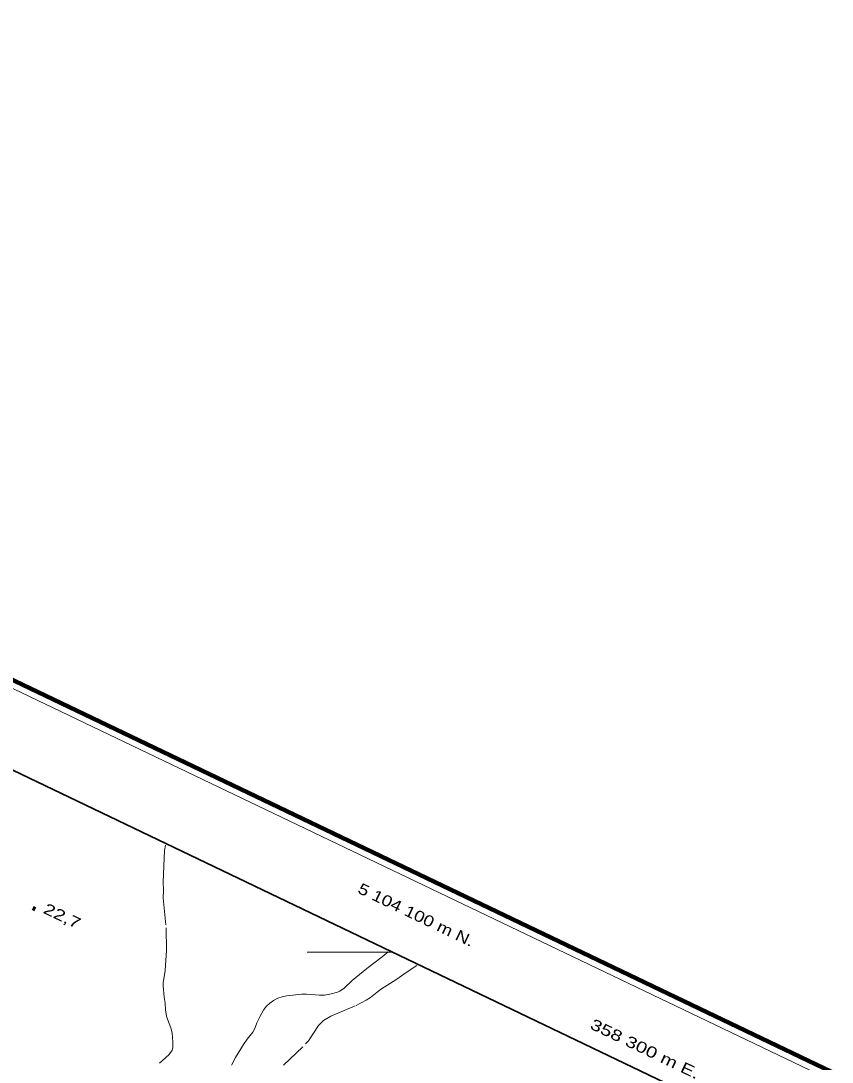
# Model space of a CAD drawing. Extents: x 356765 to 358572, y 5103174 to 5104650.
# Drawn here: x 358217.3 to 358327.3, y 5104085.1 to 5104226.2 of the extents above; entities that cross this region are included whole.
import ezdxf
from ezdxf.enums import TextEntityAlignment as Align

# ---------------------------------------------------------------- set-up
doc = ezdxf.new("R2010")
doc.units = 0
doc.header["$LTSCALE"] = 0.6
doc.linetypes.add('LONG_DASHED', pattern=[7.5, 6, -1.5])
for name, color, linetype, lineweight in [('2', 7, 'Continuous', 13), ('3', 7, 'Continuous', 140), ('60', 7, 'Continuous', 13), ('61', 7, 'Continuous', 13)]:
    doc.layers.add(name, color=color, linetype=linetype, lineweight=lineweight)

msp = doc.modelspace()

# ---------------------------------------------------------------- linework, layer by layer
at = {"layer": '2', "linetype": 'LONG_DASHED'}
for points in [[(358236.92, 5104114.5), (358236.81, 5104113.78), (358236.74, 5104112.76), (358236.62, 5104109.53), (358236.65, 5104108.43), (358236.62, 5104107.3), (358237.03, 5104103.29), (358237.08, 5104100.22), (358236.88, 5104097.51), (358236.61, 5104095.82), (358236.6, 5104095.45), (358236.74, 5104093.9), (358236.87, 5104093.09), (358236.93, 5104092.18), (358237.08, 5104091.32), (358237.19, 5104090.9), (358237.66, 5104089.74), (358237.83, 5104089.05), (358237.93, 5104087.8), (358237.9, 5104087.04), (358237.83, 5104086.72), (358237.44, 5104086.13), (358236.48, 5104085.26), (358236.09, 5104084.95)], [(358245.87, 5104084.68), (358246.41, 5104085.72), (358247.48, 5104087.47), (358247.98, 5104088.2), (358248.77, 5104089.16), (358249.03, 5104089.63), (358249.32, 5104090.41), (358249.71, 5104091.25), (358250.26, 5104092.24), (358250.62, 5104092.69), (358251.07, 5104093.08), (358251.57, 5104093.46), (358252.13, 5104093.74), (358252.72, 5104093.95), (358253.36, 5104094.07), (358255.39, 5104094.3), (358256.05, 5104094.32), (358257.79, 5104094.18), (358258.48, 5104094.18), (358259.22, 5104094.29), (358260.24, 5104094.57), (358260.56, 5104094.7), (358261.15, 5104095.11), (358262.24, 5104096.17), (358264.21, 5104097.8), (358266.3, 5104099.38), (358267.09, 5104100.06)], [(358266.07, 5104094.92), (358268.3, 5104096.34), (358269.55, 5104097.24), (358271.01, 5104098.19)], [(358252.94, 5104084.66), (358255.91, 5104087.55), (358256.29, 5104087.97), (358257.67, 5104090.07), (358258.33, 5104090.72), (358259.33, 5104091.3), (358262.79, 5104092.76), (358264.14, 5104093.5), (358264.7, 5104093.86), (358266.07, 5104094.92)]]:
    msp.add_lwpolyline(points, dxfattribs=at)
at = {"layer": '3'}
msp.add_line((358218.92, 5104105.99), (358219.28, 5104105.82), dxfattribs=at)
at = {"layer": '60', "lineweight": 158}
msp.add_lwpolyline([(356765.24, 5103856.84), (358192.2, 5103173.84), (358571.69, 5103966.7), (357144.73, 5104649.7)], close=True, dxfattribs=at)
at = {"layer": '60'}
msp.add_lwpolyline([(356766.57, 5103857.31), (358191.72, 5103175.17), (358570.35, 5103966.23), (357145.2, 5104648.37)], close=True, dxfattribs=at)
at = {"layer": '60', "lineweight": 35}
msp.add_lwpolyline([(356779.89, 5103862.01), (357952.48, 5103300.77), (358322.47, 5104073.79), (357149.88, 5104635.03)], close=True, dxfattribs=at)
at = {"layer": '61'}
msp.add_line((358267.71, 5104100), (358256.13, 5104100), dxfattribs=at)

# ---------------------------------------------------------------- texts
at = {"layer": '3', "width": 1.35}
msp.add_text('22,7   ', height=1.5, rotation=334.619, dxfattribs=at).set_placement((358220.22, 5104105.36))
at = {"layer": '61'}
for s, width, p in [(' 5 104 100 m N.', 1.25, (358270.2712, 5104104.5354)), (' 358 300 m E.', 1.35, (358301.2712, 5104086.3733))]:
    msp.add_text(s, height=1.5, rotation=334.42, dxfattribs=dict(at, width=width)).set_placement(p, align=Align.CENTER)

doc.saveas('drawing.dxf')
